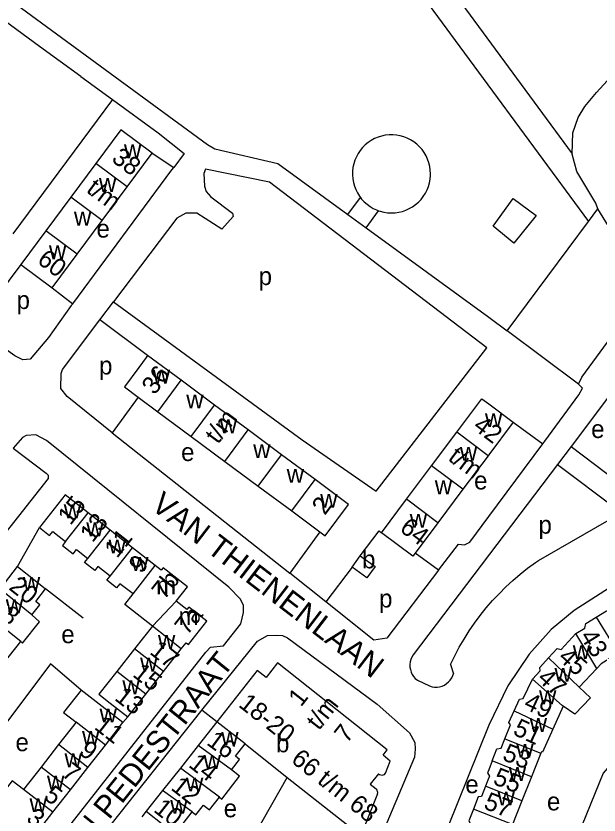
# Model space of a CAD drawing. Extents: x 159294 to 161936, y 384538 to 386517.
# Drawn here: x 160395 to 160524.5, y 385141.3 to 385318.7 of the extents above; entities that cross this region are included whole.
import ezdxf

# ---------------------------------------------------------------- set-up
doc = ezdxf.new("R2010")
doc.units = 0
for name, color, linetype in [('BLT_Basislijn', 7, 'Continuous'), ('BLT_Bebouwing', 7, 'Continuous'), ('BLT_Centroide', 7, 'Continuous'), ('BLT_Huisnummer', 7, 'Continuous'), ('BLT_Huisnummer_ tussenligend', 7, 'Continuous'), ('BLT_Huisnummer_reeks', 7, 'Continuous'), ('BLT_Onderverdeling_panden', 7, 'Continuous'), ('BLT_Straatnaam', 7, 'Continuous')]:
    doc.layers.add(name, color=color, linetype=linetype)

msp = doc.modelspace()

# ---------------------------------------------------------------- linework, layer by layer
at = {"layer": 'BLT_Basislijn'}
for p, q in [((160453.07, 385366.76), (160522.19, 385273.08)), ((160461.14, 385365.98), (160518.57, 385288.1)), ((160409.42, 385305.28), (160400.22, 385311.89)), ((160409.42, 385305.28), (160416.39, 385300.12)), ((160416.39, 385300.12), (160394.25, 385270.28)), ((160425.2, 385288.24), (160430.04, 385285.06)), ((160468.69, 385274.62), (160471.5, 385278.38)), ((160472.74, 385271.68), (160475.55, 385275.45)), ((160522.19, 385273.08), (160524.24, 385275.83)), ((160468.69, 385274.62), (160472.74, 385271.68)), ((160504.09, 385248.8), (160522.19, 385273.08)), ((160396.06, 385263.5), (160385.69, 385249.68)), ((160402.99, 385258.35), (160407.57, 385254.81)), ((160424.23, 385243.31), (160413.59, 385251.2)), ((160519.93, 385236.91), (160504.09, 385248.8)), ((160422.14, 385234.06), (160416.31, 385226.13)), ((160526.64, 385234.1), (160518.31, 385223.11)), ((160505.41, 385228.51), (160512.01, 385223.67)), ((160416.31, 385226.13), (160455.81, 385195)), ((160518.31, 385223.11), (160515.29, 385219.12)), ((160518.31, 385223.11), (160528.74, 385215.21)), ((160515.29, 385219.12), (160483.24, 385176.81)), ((160515.29, 385219.12), (160529.44, 385208.41)), ((160511.06, 385197.79), (160529.44, 385208.41)), ((160395.35, 385196.42), (160400.2, 385205.1)), ((160462.46, 385204.17), (160455.81, 385195)), ((160488.85, 385195.63), (160483.65, 385199.39)), ((160469.63, 385196.3), (160463.84, 385188.6)), ((160409.91, 385184.99), (160401.57, 385191.48)), ((160491.52, 385174.71), (160492.16, 385172.63)), ((160484.15, 385171.19), (160486.85, 385169.92)), ((160419.84, 385163.05), (160418.73, 385161.79)), ((160439.6, 385161.99), (160436.3, 385164.58)), ((160442.22, 385126.74), (160455.26, 385149.64)), ((160423.93, 385142.12), (160422.93, 385140.89))]:
    msp.add_line(p, q, dxfattribs=at)
for points in [[(160425.22, 385388.8), (160381.67, 385359.19), (160361.59, 385346.93), (160361.43, 385346.36), (160388.62, 385325.95), (160437.56, 385290.18), (160439.15, 385289.19), (160453.16, 385285.92), (160468.69, 385274.62)], [(160518.57, 385288.1), (160518.69, 385292.74), (160519.86, 385296.14), (160521.32, 385298.56), (160523.97, 385301.7), (160563.77, 385345.18), (160565.49, 385348.1)], [(160400.22, 385311.89), (160358.93, 385342.22), (160356.23, 385343.82)], [(160416.39, 385300.12), (160426.59, 385292.75), (160432.33, 385288.17), (160430.04, 385285.06)], [(160487.06, 385283.63), (160487.02, 385284.46), (160486.9, 385285.29), (160486.71, 385286.1), (160486.43, 385286.88), (160486.08, 385287.64), (160485.66, 385288.36), (160485.18, 385289.03), (160484.63, 385289.66), (160484.02, 385290.23), (160483.36, 385290.74), (160482.66, 385291.18), (160481.91, 385291.55), (160481.14, 385291.86), (160480.34, 385292.08), (160479.52, 385292.23), (160478.69, 385292.3), (160477.85, 385292.28), (160477.03, 385292.19), (160476.21, 385292.02), (160475.42, 385291.77), (160474.65, 385291.45), (160473.92, 385291.06), (160473.23, 385290.59), (160472.58, 385290.06), (160471.99, 385289.48), (160471.46, 385288.84), (160470.99, 385288.15), (160470.59, 385287.42), (160470.27, 385286.65), (160470.01, 385285.86), (160469.84, 385285.04), (160469.74, 385284.22), (160469.73, 385283.38), (160469.79, 385282.55), (160469.93, 385281.73), (160470.15, 385280.93), (160470.45, 385280.15), (160470.82, 385279.41), (160471.26, 385278.7), (160471.5, 385278.38)], [(160524.24, 385275.83), (160523.82, 385277.12), (160519.6, 385284.15), (160518.56, 385287.97), (160518.57, 385288.1)], [(160407.57, 385254.81), (160429.62, 385284.49), (160430.04, 385285.06)], [(160499.59, 385244.98), (160451.29, 385281.79), (160437.08, 385284.65), (160436.73, 385283.7), (160436.83, 385280.88), (160437.24, 385279.75), (160438.26, 385278.54), (160443.11, 385274.88), (160443.19, 385274.18), (160440.74, 385271.36), (160435.17, 385274.9), (160432.68, 385274.93), (160430.71, 385273.83), (160416.61, 385255.23)], [(160475.55, 385275.45), (160475.89, 385275.33), (160476.7, 385275.13), (160477.52, 385275.01), (160478.35, 385274.96), (160479.18, 385275), (160480.01, 385275.11), (160480.82, 385275.31), (160481.6, 385275.58), (160482.36, 385275.92), (160483.08, 385276.34), (160483.76, 385276.82), (160484.39, 385277.37), (160484.96, 385277.97), (160485.47, 385278.63), (160485.92, 385279.33), (160486.3, 385280.07), (160486.61, 385280.85), (160486.83, 385281.65), (160486.99, 385282.47), (160487.06, 385283.29), (160487.06, 385283.63)], [(160471.5, 385278.38), (160471.77, 385278.04), (160472.34, 385277.43), (160472.96, 385276.88), (160473.63, 385276.39), (160474.35, 385275.96), (160475.1, 385275.61), (160475.55, 385275.45)], [(160519.93, 385236.91), (160520.71, 385238.51), (160533.91, 385256.55), (160534.04, 385257.47), (160534.04, 385259.15), (160530.76, 385265.31), (160524.24, 385275.83)], [(160472.74, 385271.68), (160500, 385251.83), (160504.09, 385248.8)], [(160407.57, 385254.81), (160407.27, 385254.39), (160402.18, 385247.33), (160398.15, 385242.51), (160396.49, 385242.37), (160394.74, 385243.23), (160385.69, 385249.68)], [(160413.59, 385251.2), (160416.61, 385255.23)], [(160416.61, 385255.23), (160458.55, 385224.55), (160474.98, 385213.2)], [(160416.31, 385226.13), (160406.36, 385234.23), (160404.97, 385236), (160404.98, 385239.33), (160405.31, 385240.17), (160413.59, 385251.2)], [(160474.98, 385213.2), (160499.59, 385244.98)], [(160512.01, 385223.67), (160512.48, 385224.29), (160520.03, 385234.56), (160520.87, 385236.05), (160519.93, 385236.91)], [(160398.89, 385128.64), (160437.18, 385177.41), (160438.19, 385178.53), (160441.06, 385178.85), (160444.95, 385183.7), (160445.51, 385186.23), (160445.51, 385187.76), (160444.86, 385189.19), (160442.25, 385191.83), (160401.73, 385224.42), (160399.36, 385225.69), (160397.22, 385225.55), (160396.4, 385225.13), (160394.38, 385222.72)], [(160488.85, 385195.63), (160493.32, 385201.38), (160494.63, 385201.29), (160495.8, 385201.86), (160500, 385207.53), (160512.01, 385223.67)], [(160394.38, 385222.72), (160401.68, 385217.14), (160402.11, 385216.74), (160402.16, 385215.99), (160391.68, 385202.75)], [(160471.47, 385198.83), (160475.64, 385204.35), (160476.2, 385203.93)], [(160539.18, 385193.65), (160537.99, 385196.02), (160536.77, 385196.74), (160534.45, 385196.63), (160518.96, 385186.67), (160513.84, 385182.44), (160508.95, 385176.97), (160504.28, 385169.95), (160500, 385161.23), (160490.84, 385138.4)], [(160491.52, 385174.71), (160492.44, 385176.63), (160493.44, 385178.51), (160494.51, 385180.34), (160495.64, 385182.14), (160496.85, 385183.9), (160498.11, 385185.6), (160499.44, 385187.26), (160500.84, 385188.87), (160502.29, 385190.42), (160503.8, 385191.92), (160505.36, 385193.36), (160506.98, 385194.74), (160508.65, 385196.06), (160510.37, 385197.31), (160511.06, 385197.79)], [(160463.84, 385188.6), (160455.81, 385195)], [(160488.85, 385195.63), (160477.34, 385180.55), (160474.48, 385180.12), (160463.84, 385188.6)], [(160436.3, 385164.58), (160448.6, 385179.9), (160450.86, 385181.11), (160452.83, 385181.23), (160454.17, 385181.11), (160455.3, 385180.58), (160475.21, 385165.89), (160482.38, 385159.51), (160483.55, 385157.36), (160483.68, 385155.9), (160483.52, 385154.15), (160475.01, 385133.88)], [(160483.24, 385176.81), (160482.94, 385176.32), (160482.71, 385175.8), (160482.56, 385175.25), (160482.49, 385174.69), (160482.5, 385174.12), (160482.59, 385173.56), (160482.75, 385173.02), (160482.99, 385172.5), (160483.3, 385172.02), (160483.67, 385171.6), (160484.15, 385171.19)], [(160409.45, 385169.03), (160402.61, 385174.82), (160379.55, 385144.11)], [(160486.85, 385169.92), (160487.4, 385169.76), (160487.96, 385169.68), (160488.53, 385169.68), (160489.09, 385169.76), (160489.64, 385169.91), (160490.16, 385170.14), (160490.64, 385170.45), (160491.08, 385170.81), (160491.46, 385171.24), (160491.77, 385171.71), (160492.02, 385172.22), (160492.16, 385172.63)], [(160403.59, 385123.39), (160436.07, 385164.29), (160436.3, 385164.58)]]:
    msp.add_lwpolyline(points, dxfattribs=at)
msp.add_lwpolyline([(160505.44, 385278.19), (160510.55, 385274.38), (160505.57, 385268.23), (160500.97, 385272.05)], close=True, dxfattribs=at)
at = {"layer": 'BLT_Bebouwing'}
for p, q in [((160419.65, 385280.77), (160425.2, 385288.24)), ((160412.73, 385285.92), (160407.17, 385278.45)), ((160414.1, 385273.3), (160419.65, 385280.77)), ((160407.17, 385278.45), (160401.61, 385270.97)), ((160408.54, 385265.83), (160414.1, 385273.3)), ((160401.61, 385270.97), (160396.06, 385263.5)), ((160402.99, 385258.35), (160408.54, 385265.83)), ((160396.06, 385263.5), (160402.99, 385258.35)), ((160439.1, 385232.29), (160431.66, 385237.8)), ((160422.14, 385234.06), (160426.5, 385230.83)), ((160446.54, 385226.77), (160439.1, 385232.29)), ((160500, 385232.55), (160505.41, 385228.51)), ((160426.5, 385230.83), (160433.93, 385225.32)), ((160505.41, 385228.51), (160500, 385221.27)), ((160433.93, 385225.32), (160441.37, 385219.8)), ((160453.97, 385221.26), (160446.54, 385226.77)), ((160487.32, 385218.82), (160492.89, 385226.27)), ((160441.37, 385219.8), (160448.81, 385214.29)), ((160461.41, 385215.74), (160453.97, 385221.26)), ((160499.85, 385221.06), (160494.28, 385213.62)), ((160500, 385221.27), (160499.85, 385221.06)), ((160481.76, 385211.38), (160487.32, 385218.82)), ((160448.81, 385214.29), (160456.24, 385208.78)), ((160494.28, 385213.62), (160488.72, 385206.18)), ((160415.87, 385204.53), (160410.99, 385208.35)), ((160456.24, 385208.78), (160462.46, 385204.17)), ((160488.72, 385206.18), (160483.65, 385199.39)), ((160420.85, 385200.62), (160415.87, 385204.53)), ((160425.91, 385196.66), (160420.85, 385200.62)), ((160469.63, 385196.3), (160471.47, 385198.83)), ((160391.36, 385191.39), (160395.35, 385196.42)), ((160425.27, 385183.2), (160421.32, 385178.16)), ((160421.32, 385178.16), (160417.37, 385173.12)), ((160427.74, 385173.13), (160431.69, 385178.17)), ((160423.79, 385168.09), (160427.74, 385173.13)), ((160419.84, 385163.05), (160423.79, 385168.09)), ((160408.33, 385161.89), (160404.45, 385156.91)), ((160414.85, 385156.81), (160418.73, 385161.79)), ((160439.6, 385161.99), (160435.46, 385156.74)), ((160404.45, 385156.91), (160400.56, 385151.93)), ((160410.96, 385151.83), (160414.85, 385156.81)), ((160435.46, 385156.74), (160431.49, 385151.71)), ((160445.87, 385157.05), (160455.26, 385149.64)), ((160511.58, 385154.98), (160509.52, 385149.78)), ((160400.56, 385151.93), (160396.67, 385146.95)), ((160407.07, 385146.85), (160410.96, 385151.83)), ((160431.49, 385151.71), (160427.56, 385146.73)), ((160499.8, 385149), (160499.26, 385147.66)), ((160509.52, 385149.78), (160507.38, 385144.39)), ((160403.18, 385141.87), (160407.07, 385146.85)), ((160427.56, 385146.73), (160423.93, 385142.12)), ((160475.27, 385145.99), (160471.61, 385136.75)), ((160507.38, 385144.39), (160505.3, 385139.16)), ((160399.3, 385136.89), (160403.18, 385141.87))]:
    msp.add_line(p, q, dxfattribs=at)
for points in [[(160425.2, 385288.24), (160418.28, 385293.39), (160412.73, 385285.92)], [(160424.23, 385243.31), (160423.9, 385242.86), (160422.25, 385240.64), (160419.06, 385236.34), (160422.14, 385234.06)], [(160431.66, 385237.8), (160424.23, 385243.31)], [(160492.89, 385226.27), (160498.45, 385233.71), (160500, 385232.55)], [(160462.46, 385204.17), (160463.68, 385203.26), (160468.84, 385210.23), (160461.41, 385215.74)], [(160410.99, 385208.35), (160405.88, 385212.35), (160400.2, 385205.1)], [(160476.2, 385203.93), (160481.76, 385211.38)], [(160400.2, 385205.1), (160402.46, 385203.33), (160403.16, 385204.23), (160406.01, 385201.99)], [(160483.65, 385199.39), (160483.15, 385198.73), (160476.2, 385203.93)], [(160406.01, 385201.99), (160405.33, 385201.13), (160407.67, 385199.3), (160408.39, 385200.22), (160410.93, 385198.23)], [(160471.47, 385198.83), (160474.75, 385196.47), (160472.9, 385193.94), (160469.63, 385196.3)], [(160415.91, 385194.31), (160413.18, 385196.45), (160412.49, 385195.57), (160410.23, 385197.34), (160410.93, 385198.23)], [(160395.35, 385196.42), (160399.26, 385193.31), (160401.57, 385191.48)], [(160430.59, 385188.73), (160433.09, 385191.92), (160427.68, 385196.15), (160427.25, 385195.61), (160425.91, 385196.66)], [(160420.98, 385190.36), (160418.07, 385192.64), (160417.34, 385191.71), (160415.19, 385193.39), (160415.91, 385194.31)], [(160398.51, 385185.71), (160400.29, 385187.95), (160399.36, 385188.69), (160401.57, 385191.48)], [(160425.27, 385183.2), (160419.14, 385188), (160420.98, 385190.36)], [(160431.69, 385178.17), (160432.75, 385179.52), (160433.27, 385179.12), (160437.35, 385184.32), (160433.37, 385187.44), (160432.94, 385186.9), (160430.59, 385188.73)], [(160523.89, 385185.18), (160526.19, 385186.6), (160527.13, 385186.38), (160529.19, 385187.65)], [(160396.03, 385179.77), (160396.46, 385179.43), (160400.19, 385184.13), (160398.51, 385185.71)], [(160519.34, 385181.54), (160521.36, 385182.78), (160521.59, 385183.76), (160523.89, 385185.18)], [(160513.29, 385176.14), (160515.24, 385178.25), (160516.06, 385178.05), (160519.34, 385181.54)], [(160392.12, 385174.83), (160396.03, 385179.77)], [(160509.71, 385171.47), (160511.45, 385173.26), (160511.34, 385174.03), (160513.29, 385176.14)], [(160528.76, 385177.19), (160524.97, 385174.84), (160524.04, 385173.83)], [(160477.09, 385150.57), (160478.14, 385153.25), (160476.52, 385154.53), (160477.46, 385155.72), (160453.07, 385175.04), (160450.53, 385171.82), (160448.57, 385173.37), (160439.6, 385161.99)], [(160524.04, 385173.83), (160520.11, 385169.63)], [(160417.37, 385173.12), (160413.42, 385168.08), (160415.91, 385166.13), (160419.84, 385163.05)], [(160505.66, 385164.43), (160506.87, 385167.02), (160507.67, 385167.13), (160509.71, 385171.47)], [(160409.45, 385169.03), (160405.57, 385164.06), (160408.33, 385161.89)], [(160418.73, 385161.79), (160414.79, 385164.87), (160409.45, 385169.03)], [(160520.11, 385169.63), (160522.64, 385167.31), (160519.14, 385163.63), (160516.56, 385165.43)], [(160516.56, 385165.43), (160514.25, 385160.3)], [(160503.59, 385158.2), (160504.81, 385161.28), (160504.45, 385161.85), (160505.66, 385164.43)], [(160514.25, 385160.3), (160511.97, 385155.25), (160511.71, 385155.32), (160511.58, 385154.98)], [(160500.78, 385153.29), (160501.84, 385155.96), (160502.75, 385156.09), (160503.59, 385158.2)], [(160442.84, 385151.29), (160444.64, 385153.57), (160443.71, 385154.31), (160445.87, 385157.05)], [(160529.31, 385155.02), (160525.41, 385150.6), (160516.08, 385127.65)], [(160500.78, 385153.29), (160500, 385151.33), (160499.72, 385150.63), (160500.16, 385149.92), (160499.8, 385149)], [(160440.16, 385145.25), (160440.7, 385144.82), (160444.66, 385149.87), (160442.84, 385151.29)], [(160396.67, 385146.95), (160394.1, 385148.9), (160390.45, 385144.21), (160392.79, 385141.97)], [(160455.26, 385149.64), (160467.68, 385139.85), (160471.61, 385136.75)], [(160475.55, 385150.45), (160473.69, 385148.1), (160474.99, 385147.08)], [(160475.55, 385150.45), (160475.76, 385150.28), (160476.02, 385150.17), (160476.3, 385150.13), (160476.57, 385150.18), (160476.82, 385150.3), (160477.03, 385150.49), (160477.09, 385150.57)], [(160475.27, 385145.99), (160475.33, 385146.26), (160475.32, 385146.53), (160475.22, 385146.79), (160475.06, 385147.01), (160474.99, 385147.08)], [(160499.26, 385147.66), (160498.37, 385145.4), (160497.67, 385145.3), (160496.6, 385142.61)], [(160434.11, 385141.95), (160434.94, 385141.29), (160436.65, 385143.45), (160437.94, 385142.43), (160440.16, 385145.25)], [(160423.93, 385142.12), (160427.86, 385139.03), (160431.23, 385136.37), (160433.02, 385138.65), (160432.09, 385139.39), (160434.11, 385141.95)], [(160496.6, 385142.61), (160495.56, 385140), (160495.97, 385139.34), (160495.04, 385136.99)]]:
    msp.add_lwpolyline(points, dxfattribs=at)
at = {"layer": 'BLT_Onderverdeling_panden'}
for p, q in [((160419.65, 385280.77), (160412.73, 385285.92)), ((160414.1, 385273.3), (160407.17, 385278.45)), ((160408.54, 385265.83), (160401.61, 385270.97)), ((160426.5, 385230.83), (160431.66, 385237.8)), ((160433.93, 385225.32), (160439.1, 385232.29)), ((160441.37, 385219.8), (160446.54, 385226.77)), ((160499.85, 385221.06), (160492.89, 385226.27)), ((160448.81, 385214.29), (160453.97, 385221.26)), ((160494.28, 385213.62), (160487.32, 385218.82)), ((160456.24, 385208.78), (160461.41, 385215.74)), ((160488.72, 385206.18), (160481.76, 385211.38)), ((160406.01, 385201.99), (160410.99, 385208.35)), ((160410.93, 385198.23), (160415.87, 385204.53)), ((160415.91, 385194.31), (160420.85, 385200.62)), ((160420.98, 385190.36), (160425.91, 385196.66)), ((160398.51, 385185.71), (160391.36, 385191.39)), ((160430.59, 385188.73), (160425.27, 385183.2)), ((160396.03, 385179.77), (160387.47, 385186.49)), ((160523.89, 385185.18), (160528.76, 385177.19)), ((160431.69, 385178.17), (160425.27, 385183.2)), ((160524.04, 385173.83), (160519.34, 385181.54)), ((160427.74, 385173.13), (160421.32, 385178.16)), ((160513.29, 385176.14), (160520.11, 385169.63)), ((160423.79, 385168.09), (160417.37, 385173.12)), ((160505.66, 385164.43), (160514.25, 385160.3)), ((160414.85, 385156.81), (160408.33, 385161.89)), ((160445.87, 385157.05), (160439.6, 385161.99)), ((160503.59, 385158.2), (160511.58, 385154.98)), ((160410.96, 385151.83), (160404.45, 385156.91)), ((160442.84, 385151.29), (160435.46, 385156.74)), ((160509.52, 385149.78), (160500.78, 385153.29)), ((160407.07, 385146.85), (160400.56, 385151.93)), ((160440.16, 385145.25), (160431.49, 385151.71)), ((160507.38, 385144.39), (160499.26, 385147.66)), ((160403.18, 385141.87), (160396.67, 385146.95)), ((160434.11, 385141.95), (160427.56, 385146.73)), ((160505.3, 385139.16), (160496.6, 385142.61))]:
    msp.add_line(p, q, dxfattribs=at)
msp.add_lwpolyline([(160516.56, 385165.43), (160516.33, 385165.59), (160509.71, 385171.47)], dxfattribs=at)

# ---------------------------------------------------------------- texts
at = {"layer": 'BLT_Centroide'}
for s, p in [('w', (160418.97, 385287.08)), ('w', (160413.41, 385279.61)), ('w', (160407.86, 385272.14)), ('e', (160412.86, 385269.48)), ('w', (160402.3, 385264.67)), ('p', (160448.89, 385258.94)), ('p', (160395.11, 385253.62)), ('p', (160413.43, 385239.09)), ('w', (160425.36, 385237.06)), ('w', (160432.8, 385231.56)), ('w', (160499.16, 385227.39)), ('w', (160440.23, 385226.03)), ('e', (160522.76, 385224.98)), ('w', (160447.67, 385220.53)), ('e', (160431.66, 385219.87)), ('w', (160493.58, 385219.95)), ('w', (160455.11, 385215.03)), ('e', (160496.75, 385213.56)), ('w', (160488.02, 385212.5)), ('w', (160462.55, 385209.5)), ('w', (160405.59, 385207.16)), ('w', (160482.45, 385205.05)), ('w', (160410.59, 385203.17)), ('p', (160511.05, 385203.73)), ('w', (160415.55, 385199.36)), ('w', (160420.55, 385195.47)), ('b', (160471.86, 385196.04)), ('w', (160396.5, 385191.06)), ('m', (160426.11, 385190.3)), ('p', (160475.64, 385187.36)), ('w', (160392.71, 385186.09)), ('m', (160431.09, 385183.44)), ('e', (160405.04, 385179.43)), ('w', (160426.51, 385178.16)), ('w', (160518.67, 385175.91)), ('w', (160422.55, 385173.12)), ('w', (160514.6, 385170.88)), ('w', (160418.61, 385168.09)), ('w', (160511.17, 385165.88)), ('w', (160413.54, 385161.84)), ('w', (160509.09, 385159.72)), ('w', (160409.65, 385156.88)), ('w', (160440.57, 385156.66)), ('e', (160394.87, 385155.45)), ('b', (160452.75, 385155.2)), ('w', (160506.12, 385154)), ('w', (160405.76, 385151.88)), ('w', (160436.64, 385151.5)), ('w', (160504.44, 385148.84)), ('w', (160401.87, 385146.91)), ('w', (160432.74, 385146.5)), ('e', (160494.8, 385146.12)), ('w', (160501.95, 385143.41)), ('e', (160512.94, 385142.3)), ('w', (160397.98, 385141.94)), ('w', (160429.23, 385141.56)), ('e', (160441.13, 385140.77))]:
    msp.add_text(s, height=4, dxfattribs=at).set_placement(p)
at = {"layer": 'BLT_Huisnummer'}
for s, rotation, p in [('15', 51.9333, (160407.08, 385205.43)), ('9', 51.9287, (160422.83, 385194.68)), ('20', 321.5599, (160393.18, 385191.52)), ('7a', 51.9328, (160433.03, 385181.02)), ('17', 321.928, (160424.46, 385177.21)), ('45', 317.2312, (160515.21, 385175.97)), ('13', 322.0346, (160416.67, 385166.96)), ('49', 334.9384, (160507.55, 385165.04)), ('11', 322.0271, (160412.16, 385160.54)), ('16', 323.8171, (160437.1, 385157.06)), ('53', 338.3421, (160502.82, 385153.58)), ('5', 322.0271, (160400.92, 385145.04)), ('10', 321.749, (160425.33, 385142.18))]:
    msp.add_text(s, height=4, rotation=rotation, dxfattribs=at).set_placement(p)
at = {"layer": 'BLT_Huisnummer_ tussenligend'}
for s, rotation, p in [('13', 51.9287, (160411.99, 385201.59)), ('11', 51.9287, (160417.42, 385198.11)), ('7b', 51.9333, (160427.93, 385188.87)), ('18', 321.5621, (160389.04, 385186.88)), ('43', 301.7066, (160520.15, 385180.97)), ('15', 322.0346, (160420.68, 385172.2)), ('47', 317.2312, (160510.57, 385171.34)), ('51', 334.9384, (160505.16, 385159.25)), ('9', 322.0271, (160408.73, 385155.02)), ('14', 321.749, (160433.1, 385152.14)), ('7', 322.0271, (160404.92, 385150.12)), ('55', 338.3421, (160500.73, 385148.24)), ('12', 321.749, (160429.18, 385147.06)), ('57', 338.3461, (160498.66, 385142.79)), ('3', 322.0275, (160397.04, 385140.05))]:
    msp.add_text(s, height=4, rotation=rotation, dxfattribs=at).set_placement(p)
at = {"layer": 'BLT_Huisnummer_reeks'}
for s, rotation, p in [('38', 323.3718, (160415.99, 385286.56)), ('t/m', 323.3757, (160410.38, 385279.73)), ('60', 323.3757, (160399.46, 385263.99)), ('36', 53.4472, (160425.8, 385234.36)), ('t/m', 53.442, (160439.85, 385223.45)), ('42', 323.2172, (160496.29, 385227.1)), ('t/m', 323.2172, (160490.75, 385220.19)), ('2', 53.4367, (160463.6, 385207.67)), ('64', 323.2172, (160479.99, 385204.46)), ('1', 51.7441, (160458.28, 385165.1)), ('18-20', 321.7493, (160444.21, 385165.49)), ('t/m', 51.7441, (160462.27, 385159.88)), ('7', 51.7441, (160468.49, 385157.03)), ('66 t/m 68', 321.7441, (160455.87, 385153.16))]:
    msp.add_text(s, height=4, rotation=rotation, dxfattribs=at).set_placement(p)
at = {"layer": 'BLT_Straatnaam'}
for s, height, rotation, p in [('VAN THIENENLAAN', 5, 322.5003, (160424.68, 385209.41)), ('VAN PEDESTRAAT', 4.9999, 51.2941, (160405.91, 385127.88))]:
    msp.add_text(s, height=height, rotation=rotation, dxfattribs=at).set_placement(p)

doc.saveas('drawing.dxf')
